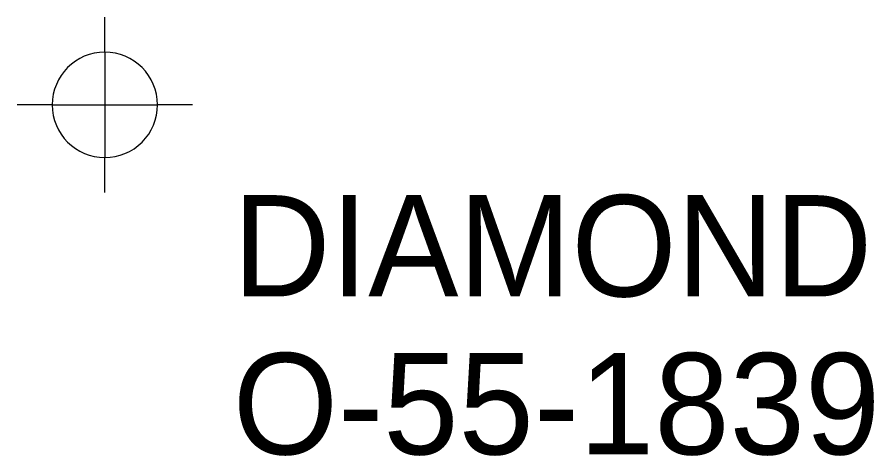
# Model space of a CAD drawing. Extents: x 2145380 to 2156929, y 139568 to 149130.
# Drawn here: x 2155981.2 to 2156031.9, y 140913.2 to 140939.2 of the extents above; entities that cross this region are included whole.
import ezdxf

# ---------------------------------------------------------------- set-up
doc = ezdxf.new("R2010")
doc.units = 0
doc.layers.add('SURV_Benchmark', color=7, linetype='Continuous')
doc.layers.add('SURV_Text', color=7, linetype='Continuous')

# ---------------------------------------------------------------- blocks, each defined once
blk = doc.blocks.new('BM')
at = {"layer": 'SURV_Benchmark'}
for p, q in [((0, 2.493), (0, 4.153)), ((-2.493, 0), (-4.157, 0)), ((4.157, 0), (2.493, 0)), ((0, -4.157), (0, -2.493))]:
    blk.add_line(p, q, dxfattribs=at)
for points in [[(-0.002, 2.495), (0, 2.493), (0, 0), (2.493, 0), (2.493, 0), (2.494, 0.002)], [(-0.002, 2.495), (0, 2.493), (0, 0), (2.493, 0), (2.493, 0), (2.494, 0.002), (2.494, 0.002)], [(-2.496, -0.001), (-2.493, 0), (0, 0), (0, -2.493), (0.001, -2.495)], [(-2.496, -0.001), (-2.493, 0), (0, 0), (0, -2.493), (0.001, -2.495)]]:
    blk.add_lwpolyline(points, dxfattribs=at)
for centre, start, end in [((0.001, -0.001), 90.0638, 180.0068), ((-0.002, -0.001), 0.0638, 90.0068), ((-0.002, -0.001), 0.0638, 90.0068), ((0.001, 0.001), 180.0638, 270.0068), ((0.001, 0.001), 180.0638, 270.0068), ((0.001, -0.001), 269.9472, 359.9927)]:
    blk.add_arc(centre, 2.496, start, end, dxfattribs=at)

msp = doc.modelspace()

# ---------------------------------------------------------------- block references
at = {"layer": 'SURV_Benchmark', "xscale": 1.25, "yscale": 1.25}
msp.add_blockref('BM', (2155986.366, 140934.027), dxfattribs=at)

# ---------------------------------------------------------------- texts
at = {"layer": 'SURV_Text'}
for s, p in [('DIAMOND', (2155993.943, 140922.685)), ('O-55-1839', (2155993.943, 140913.335))]:
    msp.add_text(s, height=6, dxfattribs=at).set_placement(p)

doc.saveas('drawing.dxf')
